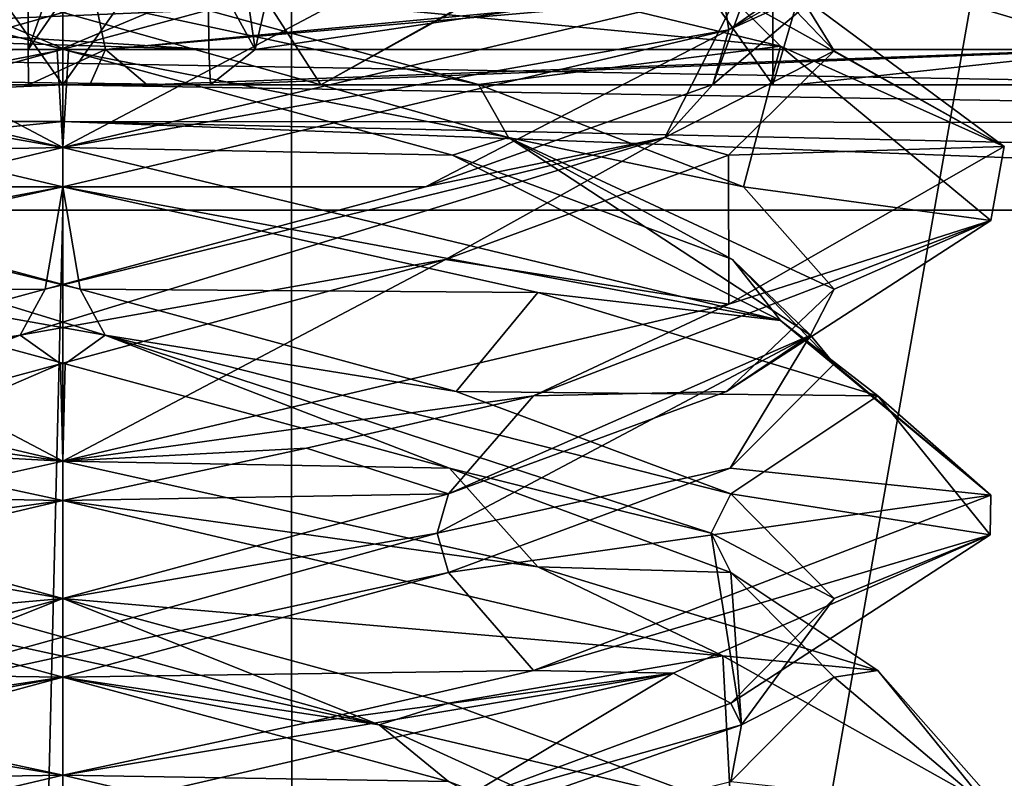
# Model space of a CAD drawing. Header units: millimetres. Extents: x -18.9 to 18.9, y -8.8 to 59.9.
# Tile 342 of 461: x -0.1 to 1.5, y 31.5 to 32.7. Entities that reach past the tile are written whole.
import ezdxf

# ---------------------------------------------------------------- set-up
doc = ezdxf.new("R2010")
doc.units = ezdxf.units.MM
doc.header["$LTSCALE"] = 65.185185
for name, color, linetype in [('1', 7, 'CONTINUOUS'), ('1284', 7, 'CONTINUOUS'), ('1290', 7, 'CONTINUOUS'), ('1291', 7, 'CONTINUOUS'), ('1292', 7, 'CONTINUOUS'), ('1295', 7, 'CONTINUOUS'), ('1297', 7, 'CONTINUOUS'), ('1310', 7, 'CONTINUOUS'), ('1311', 7, 'CONTINUOUS'), ('1468', 7, 'CONTINUOUS'), ('1470', 7, 'CONTINUOUS'), ('1585', 7, 'CONTINUOUS'), ('1603', 7, 'CONTINUOUS'), ('3133', 7, 'CONTINUOUS'), ('3175', 7, 'CONTINUOUS'), ('3176', 7, 'CONTINUOUS'), ('3177', 7, 'CONTINUOUS'), ('3178', 7, 'CONTINUOUS'), ('3179', 7, 'CONTINUOUS'), ('3180', 7, 'CONTINUOUS'), ('3183', 7, 'CONTINUOUS'), ('3196', 7, 'CONTINUOUS'), ('3197', 7, 'CONTINUOUS'), ('3198', 7, 'CONTINUOUS'), ('3199', 7, 'CONTINUOUS'), ('3200', 7, 'CONTINUOUS'), ('3201', 7, 'CONTINUOUS'), ('3202', 7, 'CONTINUOUS'), ('3203', 7, 'CONTINUOUS'), ('3204', 7, 'CONTINUOUS'), ('3205', 7, 'CONTINUOUS'), ('3206', 7, 'CONTINUOUS'), ('3207', 7, 'CONTINUOUS'), ('3208', 7, 'CONTINUOUS'), ('3209', 7, 'CONTINUOUS'), ('3210', 7, 'CONTINUOUS'), ('3288', 7, 'CONTINUOUS'), ('4', 7, 'CONTINUOUS'), ('544', 7, 'CONTINUOUS'), ('554', 7, 'CONTINUOUS'), ('559', 7, 'CONTINUOUS'), ('565', 7, 'CONTINUOUS'), ('576', 7, 'CONTINUOUS'), ('577', 7, 'CONTINUOUS'), ('609', 7, 'CONTINUOUS'), ('831', 7, 'CONTINUOUS')]:
    doc.layers.add(name, color=color, linetype=linetype)

msp = doc.modelspace()

# ---------------------------------------------------------------- linework, layer by layer
at = {"layer": '1', "color": 7, "linetype": 'Continuous'}
for points in [[(0.833, 43.5761, 17.38), (2.7607, 32.6, 17.1796), (4.4009, 43.8814, 16.8343), (0.833, 43.5761, 17.38)], [(-2.778, 43.6898, 17.1768), (-0.5737, 32.6, 17.3906), (0.833, 43.5761, 17.38), (-2.778, 43.6898, 17.1768)], [(-0.5737, 32.6, 17.3906), (2.7607, 32.6, 17.1796), (0.833, 43.5761, 17.38), (-0.5737, 32.6, 17.3906)]]:
    msp.add_3dface(points, dxfattribs=at)
at = {"layer": '1284', "color": 7, "linetype": 'Continuous'}
for points in [[(-1.3962, 32.4, -10.8154), (0, 32.4, -10.45), (-0.8623, -3.5, -10.5837), (-1.3962, 32.4, -10.8154)], [(0, 32.4, -10.45), (0, 29.7897, -10.45), (-0.8623, -3.5, -10.5837), (0, 32.4, -10.45)]]:
    msp.add_3dface(points, dxfattribs=at)
at = {"layer": '1290', "color": 7, "linetype": 'Continuous'}
for points in [[(0.4113, 32.6, -17.3951), (3.6764, 32.6, -17.0072), (-2.8716, 32.6, -17.1614), (0.4113, 32.6, -17.3951)], [(-2.8716, 32.6, -17.1614), (3.6764, 32.6, -17.0072), (-2.8044, 32.6, -17.0476), (-2.8716, 32.6, -17.1614)], [(-2.8044, 32.6, -17.0476), (3.6764, 32.6, -17.0072), (-2.778, 32.6, -16.9179), (-2.8044, 32.6, -17.0476)], [(1.1314, 32.6, -14.4314), (0, 32.6, -14.9), (-2.778, 32.6, -16.9179), (1.1314, 32.6, -14.4314)], [(0, 32.6, -14.9), (-1.1314, 32.6, -14.4314), (-2.778, 32.6, -16.9179), (0, 32.6, -14.9)], [(3.6764, 32.6, -17.0072), (1.1314, 32.6, -14.4314), (-2.778, 32.6, -16.9179), (3.6764, 32.6, -17.0072)], [(-1.1314, 32.6, -12.1686), (0, 32.6, -11.7), (-2.2644, 32.6, -11.9237), (-1.1314, 32.6, -12.1686)], [(-2.2644, 32.6, -11.9237), (0, 32.6, -11.7), (-1.2965, 32.6, -10.9889), (-2.2644, 32.6, -11.9237)], [(-1.2965, 32.6, -10.9889), (0, 32.6, -11.7), (3.6752, 32.6, -10.65), (-1.2965, 32.6, -10.9889)], [(0, 32.6, -10.65), (-1.2965, 32.6, -10.9889), (3.6752, 32.6, -10.65), (0, 32.6, -10.65)], [(0, 32.6, -11.7), (1.1314, 32.6, -12.1686), (4.0985, 32.6, -11.868), (0, 32.6, -11.7)], [(0, 32.6, -11.7), (4.0985, 32.6, -11.868), (3.6752, 32.6, -10.65), (0, 32.6, -11.7)], [(1.6, 32.6, -13.3), (1.1314, 32.6, -14.4314), (3.6764, 32.6, -12.2976), (1.6, 32.6, -13.3)], [(3.6764, 32.6, -12.2976), (1.1314, 32.6, -14.4314), (3.6764, 32.6, -17.0072), (3.6764, 32.6, -12.2976)], [(1.1314, 32.6, -12.1686), (1.6, 32.6, -13.3), (3.6764, 32.6, -12.2976), (1.1314, 32.6, -12.1686)], [(4.0985, 32.6, -11.868), (1.1314, 32.6, -12.1686), (4.0245, 32.6, -11.8933), (4.0985, 32.6, -11.868)], [(4.0245, 32.6, -11.8933), (1.1314, 32.6, -12.1686), (3.9504, 32.6, -11.9181), (4.0245, 32.6, -11.8933)], [(3.9504, 32.6, -11.9181), (1.1314, 32.6, -12.1686), (3.7604, 32.6, -12.0524), (3.9504, 32.6, -11.9181)], [(3.7604, 32.6, -12.0524), (1.1314, 32.6, -12.1686), (3.7521, 32.6, -12.0634), (3.7604, 32.6, -12.0524)], [(3.7521, 32.6, -12.0634), (1.1314, 32.6, -12.1686), (3.6764, 32.6, -12.2976), (3.7521, 32.6, -12.0634)]]:
    msp.add_3dface(points, dxfattribs=at)
at = {"layer": '1291', "color": 7, "linetype": 'Continuous'}
for points in [[(0, 32.6, -14.9), (1.1314, 32.6, -14.4314), (0, 34.2, -14.9), (0, 32.6, -14.9)], [(0, 34.2, -14.9), (1.1314, 32.6, -14.4314), (1.1314, 34.2, -14.4314), (0, 34.2, -14.9)], [(1.1314, 32.6, -12.1686), (0, 32.6, -11.7), (1.1314, 34.2, -12.1686), (1.1314, 32.6, -12.1686)], [(1.1314, 34.2, -12.1686), (0, 32.6, -11.7), (0, 34.2, -11.7), (1.1314, 34.2, -12.1686)], [(1.1314, 32.6, -14.4314), (1.6, 32.6, -13.3), (1.1314, 34.2, -14.4314), (1.1314, 32.6, -14.4314)], [(1.6, 32.6, -13.3), (1.1314, 32.6, -12.1686), (1.6, 34.2, -13.3), (1.6, 32.6, -13.3)], [(1.1314, 34.2, -14.4314), (1.6, 32.6, -13.3), (1.6, 34.2, -13.3), (1.1314, 34.2, -14.4314)], [(1.6, 34.2, -13.3), (1.1314, 32.6, -12.1686), (1.1314, 34.2, -12.1686), (1.6, 34.2, -13.3)]]:
    msp.add_3dface(points, dxfattribs=at)
at = {"layer": '1292', "color": 7, "linetype": 'Continuous'}
for points in [[(-1.1314, 32.6, -14.4314), (0, 32.6, -14.9), (-1.1314, 34.2, -14.4314), (-1.1314, 32.6, -14.4314)], [(0, 32.6, -14.9), (0, 34.2, -14.9), (-1.1314, 34.2, -14.4314), (0, 32.6, -14.9)], [(0, 32.6, -11.7), (-1.1314, 32.6, -12.1686), (0, 34.2, -11.7), (0, 32.6, -11.7)], [(0, 34.2, -11.7), (-1.1314, 32.6, -12.1686), (-1.1314, 34.2, -12.1686), (0, 34.2, -11.7)]]:
    msp.add_3dface(points, dxfattribs=at)
at = {"layer": '1295', "color": 7, "linetype": 'Continuous'}
for points in [[(0.4113, 32.6, -17.3951), (-2.8716, 32.6, -17.1614), (-0.7486, 34.4, -17.3839), (0.4113, 32.6, -17.3951)], [(3.6275, 34.4, -17.0177), (0.4113, 32.6, -17.3951), (-0.7486, 34.4, -17.3839), (3.6275, 34.4, -17.0177)], [(3.6452, 34.3992, -17.0139), (0.4113, 32.6, -17.3951), (3.6275, 34.4, -17.0177), (3.6452, 34.3992, -17.0139)], [(3.6627, 34.3969, -17.0101), (0.4113, 32.6, -17.3951), (3.6452, 34.3992, -17.0139), (3.6627, 34.3969, -17.0101)], [(3.6764, 32.6, -17.0072), (0.4113, 32.6, -17.3951), (3.6627, 34.3969, -17.0101), (3.6764, 32.6, -17.0072)]]:
    msp.add_3dface(points, dxfattribs=at)
at = {"layer": '1297', "color": 7, "linetype": 'Continuous'}
for points in [[(0, 29.7897, -10.45), (0, 32.4, -10.45), (3.6904, 32.4, -10.45), (0, 29.7897, -10.45)], [(0, 29.7897, -10.45), (3.6904, 32.4, -10.45), (1.6742, 29.7802, -10.45), (0, 29.7897, -10.45)]]:
    msp.add_3dface(points, dxfattribs=at)
at = {"layer": '1310', "color": 7, "linetype": 'Continuous'}
for points in [[(-1.2965, 32.6, -10.9889), (0, 32.6, -10.65), (-1.3675, 32.5414, -10.8665), (-1.2965, 32.6, -10.9889)], [(0, 32.6, -10.65), (0, 32.5414, -10.5086), (-1.3675, 32.5414, -10.8665), (0, 32.6, -10.65)], [(0, 32.4, -10.45), (-1.3962, 32.4, -10.8154), (0, 32.5414, -10.5086), (0, 32.4, -10.45)], [(0, 32.5414, -10.5086), (-1.3962, 32.4, -10.8154), (-1.3675, 32.5414, -10.8665), (0, 32.5414, -10.5086)]]:
    msp.add_3dface(points, dxfattribs=at)
at = {"layer": '1311', "color": 7, "linetype": 'Continuous'}
for points in [[(0, 32.6, -10.65), (3.6752, 32.6, -10.65), (3.685, 32.5384, -10.5056), (0, 32.6, -10.65)], [(0, 32.5414, -10.5086), (0, 32.6, -10.65), (3.685, 32.5384, -10.5056), (0, 32.5414, -10.5086)], [(3.6904, 32.4, -10.45), (0, 32.4, -10.45), (0, 32.5414, -10.5086), (3.6904, 32.4, -10.45)], [(3.6904, 32.4, -10.45), (0, 32.5414, -10.5086), (3.689, 32.4602, -10.4593), (3.6904, 32.4, -10.45)], [(3.689, 32.4602, -10.4593), (0, 32.5414, -10.5086), (3.685, 32.5384, -10.5056), (3.689, 32.4602, -10.4593)]]:
    msp.add_3dface(points, dxfattribs=at)
at = {"layer": '1468', "color": 7, "linetype": 'Continuous'}
for points in [[(0.3674, 26.5965, 12.831), (-1.7624, 34.4, 12.5771), (-1.8536, 26.5965, 12.7017), (0.3674, 26.5965, 12.831)], [(-1.7624, 34.4, 12.5771), (0.3674, 26.5965, 12.831), (-0.7037, 34.4, 12.6805), (-1.7624, 34.4, 12.5771)], [(0.3674, 26.5965, 12.831), (0.3635, 34.4, 12.6948), (-0.7037, 34.4, 12.6805), (0.3674, 26.5965, 12.831)]]:
    msp.add_3dface(points, dxfattribs=at)
at = {"layer": '1470', "color": 7, "linetype": 'Continuous'}
for points in [[(0.3635, 34.4, 12.6948), (0.3674, 26.5965, 12.831), (1.7404, 34.4, 12.6554), (0.3635, 34.4, 12.6948)], [(1.7404, 34.4, 12.6554), (0.3674, 26.5965, 12.831), (2.1679, 34.2568, 12.6456), (1.7404, 34.4, 12.6554)], [(0.3674, 26.5965, 12.831), (2.6492, 34.2035, 12.6328), (2.1679, 34.2568, 12.6456), (0.3674, 26.5965, 12.831)], [(3.0156, 26.5965, 12.7551), (3.0118, 34.2035, 12.6224), (0.3674, 26.5965, 12.831), (3.0156, 26.5965, 12.7551)], [(3.0118, 34.2035, 12.6224), (2.6492, 34.2035, 12.6328), (0.3674, 26.5965, 12.831), (3.0118, 34.2035, 12.6224)]]:
    msp.add_3dface(points, dxfattribs=at)
at = {"layer": '1585', "color": 7, "linetype": 'Continuous'}
for points in [[(2.05, 34.2851, 11.6876), (2.05, 24.4, 11.5151), (-2.05, 34.2851, 11.6876), (2.05, 34.2851, 11.6876)], [(2.05, 24.4, 11.5151), (-2.05, 24.4, 11.5151), (-2.05, 34.2851, 11.6876), (2.05, 24.4, 11.5151)]]:
    msp.add_3dface(points, dxfattribs=at)
at = {"layer": '1603', "color": 7, "linetype": 'Continuous'}
for points in [[(8.7, 26.207, -7.5683), (8.7, 34.207, -7.8476), (-8.7, 34.207, -7.8476), (8.7, 26.207, -7.5683)], [(8.7, 26.207, -7.5683), (-8.7, 34.207, -7.8476), (8.3357, 26.3664, -7.5738), (8.7, 26.207, -7.5683)], [(-8.7, 34.207, -7.8476), (-7.4112, 26.593, -7.5817), (7.4112, 26.593, -7.5817), (-8.7, 34.207, -7.8476)], [(8.3357, 26.3664, -7.5738), (-8.7, 34.207, -7.8476), (8.071, 26.4665, -7.5773), (8.3357, 26.3664, -7.5738)], [(8.071, 26.4665, -7.5773), (-8.7, 34.207, -7.8476), (8.007, 26.4875, -7.5781), (8.071, 26.4665, -7.5773)], [(8.007, 26.4875, -7.5781), (-8.7, 34.207, -7.8476), (7.4112, 26.593, -7.5817), (8.007, 26.4875, -7.5781)]]:
    msp.add_3dface(points, dxfattribs=at)
at = {"layer": '3133', "color": 7, "linetype": 'Continuous'}
for points in [[(-1.1511, 32.659, -12.3383), (0, 32.9375, -11.8), (-1.0583, 32.7507, -12.237), (-1.1511, 32.659, -12.3383)], [(0, 32.5, -14.8), (-1.0595, 32.6872, -14.3618), (-1.0743, 32.7541, -14.3469), (0, 32.5, -14.8)], [(0, 32.4375, -14.8), (-1.0595, 32.6872, -14.3618), (0, 32.5, -14.8), (0, 32.4375, -14.8)], [(0, 32.4375, -11.8), (0, 32.5, -11.8), (-1.1511, 32.2215, -12.3383), (0, 32.4375, -11.8)], [(-0.746, 32.2718, -11.9987), (0, 32.4375, -11.8), (-1.1511, 32.2215, -12.3383), (-0.746, 32.2718, -11.9987)], [(0, 32, -14.8), (-0.75, 32.1042, -14.599), (-1.0595, 32.2497, -14.3618), (0, 32, -14.8)], [(-0.3883, 32.0208, -14.7489), (-0.75, 32.1042, -14.599), (0, 32, -14.8), (-0.3883, 32.0208, -14.7489)], [(0, 31.9375, -14.8), (-0.3883, 32.0208, -14.7489), (0, 32, -14.8), (0, 31.9375, -14.8)], [(0, 31.9375, -11.8), (0, 32, -11.8), (-0.746, 31.8343, -11.9987), (0, 31.9375, -11.8)], [(-1.0611, 31.6874, -12.2398), (0, 31.9375, -11.8), (-0.746, 31.8343, -11.9987), (-1.0611, 31.6874, -12.2398)], [(0, 31.4375, -14.8), (-0.974, 31.6625, -14.4408), (0, 31.5, -14.8), (0, 31.4375, -14.8)], [(0, 31.5, -14.8), (-0.974, 31.6625, -14.4408), (-0.3883, 31.5833, -14.7489), (0, 31.5, -14.8)], [(0, 31.4375, -11.8), (0, 31.5, -11.8), (-1.0611, 31.2499, -12.2398), (0, 31.4375, -11.8)]]:
    msp.add_3dface(points, dxfattribs=at)
at = {"layer": '3175', "color": 7, "linetype": 'Continuous'}
for points in [[(1.0647, 31.8229, -13.9147), (1.2294, 31.6562, -13.3), (1.299, 31.6667, -14.05), (1.0647, 31.8229, -13.9147)], [(1.299, 31.6667, -14.05), (1.2294, 31.6562, -13.3), (1.478, 31.4454, -13.0441), (1.299, 31.6667, -14.05)], [(1.2294, 31.6562, -13.3), (1.0647, 31.4896, -12.6853), (1.478, 31.4454, -13.0441), (1.2294, 31.6562, -13.3)]]:
    msp.add_3dface(points, dxfattribs=at)
at = {"layer": '3176', "color": 7, "linetype": 'Continuous'}
for points in [[(1.2294, 31.7812, -13.3), (1.0334, 31.8854, -13.8966), (1.0647, 31.9479, -13.9147), (1.2294, 31.7812, -13.3)], [(1.0815, 31.5799, -12.7957), (1.0647, 31.8229, -13.9147), (1.0334, 31.8854, -13.8966), (1.0815, 31.5799, -12.7957)], [(1.0815, 31.5799, -12.7957), (1.0334, 31.8854, -13.8966), (1.2294, 31.7812, -13.3), (1.0815, 31.5799, -12.7957)], [(1.2294, 31.6562, -13.3), (1.0647, 31.8229, -13.9147), (1.0815, 31.5799, -12.7957), (1.2294, 31.6562, -13.3)], [(1.0647, 31.6146, -12.6853), (1.0815, 31.5799, -12.7957), (1.2294, 31.7812, -13.3), (1.0647, 31.6146, -12.6853)], [(1.0647, 31.4896, -12.6853), (1.2294, 31.6562, -13.3), (1.0815, 31.5799, -12.7957), (1.0647, 31.4896, -12.6853)], [(0.6147, 31.4479, -12.2353), (1.0815, 31.5799, -12.7957), (1.0647, 31.6146, -12.6853), (0.6147, 31.4479, -12.2353)], [(0.2072, 31.2743, -12.1248), (1.0647, 31.4896, -12.6853), (1.0815, 31.5799, -12.7957), (0.2072, 31.2743, -12.1248)], [(0.2072, 31.2743, -12.1248), (1.0815, 31.5799, -12.7957), (0.6147, 31.4479, -12.2353), (0.2072, 31.2743, -12.1248)]]:
    msp.add_3dface(points, dxfattribs=at)
at = {"layer": '3177', "color": 7, "linetype": 'Continuous'}
for points in [[(1.478, 31.8829, -13.0441), (1.0647, 31.9479, -13.9147), (1.299, 32.1042, -14.05), (1.478, 31.8829, -13.0441)], [(1.2294, 31.7812, -13.3), (1.0647, 31.9479, -13.9147), (1.478, 31.8829, -13.0441), (1.2294, 31.7812, -13.3)], [(0.9728, 31.6621, -12.1582), (1.0647, 31.6146, -12.6853), (1.478, 31.8829, -13.0441), (0.9728, 31.6621, -12.1582)], [(1.0647, 31.6146, -12.6853), (1.2294, 31.7812, -13.3), (1.478, 31.8829, -13.0441), (1.0647, 31.6146, -12.6853)], [(0, 31.4375, -11.8), (0.6147, 31.4479, -12.2353), (0.9728, 31.6621, -12.1582), (0, 31.4375, -11.8)], [(0.6147, 31.4479, -12.2353), (1.0647, 31.6146, -12.6853), (0.9728, 31.6621, -12.1582), (0.6147, 31.4479, -12.2353)]]:
    msp.add_3dface(points, dxfattribs=at)
at = {"layer": '3178', "color": 7, "linetype": 'Continuous'}
for points in [[(0.6147, 31.8229, -12.2353), (0, 31.6562, -12.0706), (0.75, 31.6667, -12.001), (0.6147, 31.8229, -12.2353)], [(0.75, 31.6667, -12.001), (0, 31.6562, -12.0706), (0.3883, 31.5833, -11.8511), (0.75, 31.6667, -12.001)], [(-0.6147, 31.4896, -12.2353), (0, 31.5, -11.8), (0, 31.6562, -12.0706), (-0.6147, 31.4896, -12.2353)], [(0, 31.6562, -12.0706), (0, 31.5, -11.8), (0.3883, 31.5833, -11.8511), (0, 31.6562, -12.0706)], [(-1.0611, 31.2499, -12.2398), (0, 31.5, -11.8), (-0.6147, 31.4896, -12.2353), (-1.0611, 31.2499, -12.2398)]]:
    msp.add_3dface(points, dxfattribs=at)
at = {"layer": '3179', "color": 7, "linetype": 'Continuous'}
for points in [[(0, 31.7812, -12.0706), (0.5966, 31.8854, -12.2666), (0.6147, 31.9479, -12.2353), (0, 31.7812, -12.0706)], [(-0.5043, 31.5799, -12.2185), (0.6147, 31.8229, -12.2353), (0.5966, 31.8854, -12.2666), (-0.5043, 31.5799, -12.2185)], [(-0.5043, 31.5799, -12.2185), (0.5966, 31.8854, -12.2666), (0, 31.7812, -12.0706), (-0.5043, 31.5799, -12.2185)], [(0, 31.6562, -12.0706), (0.6147, 31.8229, -12.2353), (-0.5043, 31.5799, -12.2185), (0, 31.6562, -12.0706)], [(-0.6147, 31.6146, -12.2353), (-0.5043, 31.5799, -12.2185), (0, 31.7812, -12.0706), (-0.6147, 31.6146, -12.2353)], [(-0.6147, 31.4896, -12.2353), (0, 31.6562, -12.0706), (-0.5043, 31.5799, -12.2185), (-0.6147, 31.4896, -12.2353)]]:
    msp.add_3dface(points, dxfattribs=at)
at = {"layer": '3180', "color": 7, "linetype": 'Continuous'}
for points in [[(0.3883, 32.0208, -11.8511), (0.6147, 31.9479, -12.2353), (0.75, 32.1042, -12.001), (0.3883, 32.0208, -11.8511)], [(0, 31.9375, -11.8), (0.6147, 31.9479, -12.2353), (0.3883, 32.0208, -11.8511), (0, 31.9375, -11.8)], [(0, 31.9375, -11.8), (0, 31.7812, -12.0706), (0.6147, 31.9479, -12.2353), (0, 31.9375, -11.8)], [(0, 31.9375, -11.8), (-1.0611, 31.6874, -12.2398), (0, 31.7812, -12.0706), (0, 31.9375, -11.8)], [(-1.0611, 31.6874, -12.2398), (-0.6147, 31.6146, -12.2353), (0, 31.7812, -12.0706), (-1.0611, 31.6874, -12.2398)]]:
    msp.add_3dface(points, dxfattribs=at)
at = {"layer": '3183', "color": 7, "linetype": 'Continuous'}
msp.add_3dface([(-0.974, 31.6625, -14.4408), (0, 31.4375, -14.8), (-0.6147, 31.4479, -14.3647), (-0.974, 31.6625, -14.4408)], dxfattribs=at)
at = {"layer": '3196', "color": 7, "linetype": 'Continuous'}
for points in [[(0, 31.6562, -14.5294), (-0.75, 31.6667, -14.599), (-0.6147, 31.8229, -14.3647), (0, 31.6562, -14.5294)], [(-0.3883, 31.5833, -14.7489), (-0.75, 31.6667, -14.599), (0, 31.6562, -14.5294), (-0.3883, 31.5833, -14.7489)], [(0, 31.5, -14.8), (-0.3883, 31.5833, -14.7489), (0, 31.6562, -14.5294), (0, 31.5, -14.8)], [(0.6147, 31.4896, -14.3647), (0, 31.5, -14.8), (0, 31.6562, -14.5294), (0.6147, 31.4896, -14.3647)], [(0, 31.5, -14.8), (0.6147, 31.4896, -14.3647), (1.0518, 31.2527, -14.3695), (0, 31.5, -14.8)]]:
    msp.add_3dface(points, dxfattribs=at)
at = {"layer": '3197', "color": 7, "linetype": 'Continuous'}
for points in [[(0, 31.7812, -14.5294), (-0.5966, 31.8854, -14.3334), (-0.6147, 31.9479, -14.3647), (0, 31.7812, -14.5294)], [(0.5043, 31.5799, -14.3815), (-0.6147, 31.8229, -14.3647), (-0.5966, 31.8854, -14.3334), (0.5043, 31.5799, -14.3815)], [(0.5043, 31.5799, -14.3815), (-0.5966, 31.8854, -14.3334), (0, 31.7812, -14.5294), (0.5043, 31.5799, -14.3815)], [(0, 31.6562, -14.5294), (-0.6147, 31.8229, -14.3647), (0.5043, 31.5799, -14.3815), (0, 31.6562, -14.5294)], [(0.6147, 31.6146, -14.3647), (0.5043, 31.5799, -14.3815), (0, 31.7812, -14.5294), (0.6147, 31.6146, -14.3647)], [(0.6147, 31.4896, -14.3647), (0, 31.6562, -14.5294), (0.5043, 31.5799, -14.3815), (0.6147, 31.4896, -14.3647)], [(1.0647, 31.4479, -13.9147), (0.5043, 31.5799, -14.3815), (0.6147, 31.6146, -14.3647), (1.0647, 31.4479, -13.9147)], [(1.1752, 31.2743, -13.5072), (0.6147, 31.4896, -14.3647), (0.5043, 31.5799, -14.3815), (1.1752, 31.2743, -13.5072)], [(1.1752, 31.2743, -13.5072), (0.5043, 31.5799, -14.3815), (1.0647, 31.4479, -13.9147), (1.1752, 31.2743, -13.5072)]]:
    msp.add_3dface(points, dxfattribs=at)
at = {"layer": '3198', "color": 7, "linetype": 'Continuous'}
for points in [[(-0.3883, 32.0208, -14.7489), (0, 31.9375, -14.8), (-0.6147, 31.9479, -14.3647), (-0.3883, 32.0208, -14.7489)], [(0, 31.9375, -14.8), (0, 31.7812, -14.5294), (-0.6147, 31.9479, -14.3647), (0, 31.9375, -14.8)], [(0, 31.7812, -14.5294), (0, 31.9375, -14.8), (1.0518, 31.6902, -14.3695), (0, 31.7812, -14.5294)], [(0.6147, 31.6146, -14.3647), (0, 31.7812, -14.5294), (1.0518, 31.6902, -14.3695), (0.6147, 31.6146, -14.3647)], [(1.0647, 31.4479, -13.9147), (0.6147, 31.6146, -14.3647), (1.0518, 31.6902, -14.3695), (1.0647, 31.4479, -13.9147)], [(1.5, 31.4385, -13.3047), (1.0647, 31.4479, -13.9147), (1.0518, 31.6902, -14.3695), (1.5, 31.4385, -13.3047)]]:
    msp.add_3dface(points, dxfattribs=at)
at = {"layer": '3199', "color": 7, "linetype": 'Continuous'}
for points in [[(0, 32, -14.8), (-1.0595, 32.2497, -14.3618), (-0.6099, 32.3215, -14.3674), (0, 32, -14.8)], [(0.0037, 32.1553, -14.5294), (0, 32, -14.8), (-0.6099, 32.3215, -14.3674), (0.0037, 32.1553, -14.5294)], [(0.6163, 31.9891, -14.3637), (0, 32, -14.8), (0.0037, 32.1553, -14.5294), (0.6163, 31.9891, -14.3637)], [(0.7569, 31.8316, -14.595), (0, 32, -14.8), (0.6163, 31.9891, -14.3637), (0.7569, 31.8316, -14.595)], [(1.0647, 31.8229, -13.9147), (0.7569, 31.8316, -14.595), (0.6163, 31.9891, -14.3637), (1.0647, 31.8229, -13.9147)], [(1.0647, 31.8229, -13.9147), (1.299, 31.6667, -14.05), (0.7569, 31.8316, -14.595), (1.0647, 31.8229, -13.9147)]]:
    msp.add_3dface(points, dxfattribs=at)
at = {"layer": '3200', "color": 7, "linetype": 'Continuous'}
for points in [[(-0.6099, 32.3215, -14.3674), (-0.9591, 32.5159, -14.0099), (0.0677, 32.2007, -14.4914), (-0.6099, 32.3215, -14.3674)], [(0.0677, 32.2007, -14.4914), (-0.9591, 32.5159, -14.0099), (0.0278, 32.2741, -14.5291), (0.0677, 32.2007, -14.4914)], [(0.0278, 32.2741, -14.5291), (-0.9591, 32.5159, -14.0099), (-0.5782, 32.4371, -14.3849), (0.0278, 32.2741, -14.5291)], [(0.0037, 32.1553, -14.5294), (-0.6099, 32.3215, -14.3674), (0.0677, 32.2007, -14.4914), (0.0037, 32.1553, -14.5294)], [(0.6267, 32.111, -14.3576), (0.0677, 32.2007, -14.4914), (0.0278, 32.2741, -14.5291), (0.6267, 32.111, -14.3576)], [(0.6163, 31.9891, -14.3637), (0.0037, 32.1553, -14.5294), (0.0677, 32.2007, -14.4914), (0.6163, 31.9891, -14.3637)], [(1.0647, 31.9479, -13.9147), (1.0334, 31.8854, -13.8966), (0.0677, 32.2007, -14.4914), (1.0647, 31.9479, -13.9147)], [(1.0334, 31.8854, -13.8966), (0.6163, 31.9891, -14.3637), (0.0677, 32.2007, -14.4914), (1.0334, 31.8854, -13.8966)], [(1.0647, 31.9479, -13.9147), (0.0677, 32.2007, -14.4914), (0.6267, 32.111, -14.3576), (1.0647, 31.9479, -13.9147)], [(1.0334, 31.8854, -13.8966), (1.0647, 31.8229, -13.9147), (0.6163, 31.9891, -14.3637), (1.0334, 31.8854, -13.8966)]]:
    msp.add_3dface(points, dxfattribs=at)
at = {"layer": '3201', "color": 7, "linetype": 'Continuous'}
for points in [[(-1.0595, 32.6872, -14.3618), (0, 32.4375, -14.8), (-0.5782, 32.4371, -14.3849), (-1.0595, 32.6872, -14.3618)], [(0, 32.4375, -14.8), (0.0278, 32.2741, -14.5291), (-0.5782, 32.4371, -14.3849), (0, 32.4375, -14.8)], [(0.0278, 32.2741, -14.5291), (0, 32.4375, -14.8), (0.7569, 32.2691, -14.595), (0.0278, 32.2741, -14.5291)], [(0.6267, 32.111, -14.3576), (0.0278, 32.2741, -14.5291), (0.7569, 32.2691, -14.595), (0.6267, 32.111, -14.3576)], [(1.299, 32.1042, -14.05), (0.6267, 32.111, -14.3576), (0.7569, 32.2691, -14.595), (1.299, 32.1042, -14.05)], [(1.299, 32.1042, -14.05), (1.0647, 31.9479, -13.9147), (0.6267, 32.111, -14.3576), (1.299, 32.1042, -14.05)]]:
    msp.add_3dface(points, dxfattribs=at)
at = {"layer": '3202', "color": 7, "linetype": 'Continuous'}
for points in [[(0, 32.5, -14.8), (-1.0743, 32.7541, -14.3469), (-0.6052, 32.8201, -14.3701), (0, 32.5, -14.8)], [(0.0091, 32.6539, -14.5293), (0, 32.5, -14.8), (-0.6052, 32.8201, -14.3701), (0.0091, 32.6539, -14.5293)], [(0.621, 32.4877, -14.361), (0, 32.5, -14.8), (0.0091, 32.6539, -14.5293), (0.621, 32.4877, -14.361)], [(1.1435, 32.2241, -14.2708), (0, 32.5, -14.8), (0.621, 32.4877, -14.361), (1.1435, 32.2241, -14.2708)], [(1.0674, 32.3215, -13.9099), (1.1435, 32.2241, -14.2708), (0.621, 32.4877, -14.361), (1.0674, 32.3215, -13.9099)], [(1.2294, 32.1553, -13.2963), (1.1435, 32.2241, -14.2708), (1.0674, 32.3215, -13.9099), (1.2294, 32.1553, -13.2963)], [(1.4786, 31.9462, -13.0476), (1.1435, 32.2241, -14.2708), (1.2294, 32.1553, -13.2963), (1.4786, 31.9462, -13.0476)], [(1.0637, 31.9891, -12.6837), (1.4786, 31.9462, -13.0476), (1.2294, 32.1553, -13.2963), (1.0637, 31.9891, -12.6837)], [(0.6147, 31.8229, -12.2353), (1.4786, 31.9462, -13.0476), (1.0637, 31.9891, -12.6837), (0.6147, 31.8229, -12.2353)], [(0.6147, 31.8229, -12.2353), (0.75, 31.6667, -12.001), (1.4786, 31.9462, -13.0476), (0.6147, 31.8229, -12.2353)]]:
    msp.add_3dface(points, dxfattribs=at)
at = {"layer": '3203', "color": 7, "linetype": 'Continuous'}
for points in [[(0.0091, 32.6539, -14.5293), (-0.6052, 32.8201, -14.3701), (-0.4127, 32.8312, -14.4196), (0.0091, 32.6539, -14.5293)], [(0.0091, 32.6539, -14.5293), (-0.4127, 32.8312, -14.4196), (0.71, 32.5159, -14.2591), (0.0091, 32.6539, -14.5293)], [(0.71, 32.5159, -14.2591), (-0.4127, 32.8312, -14.4196), (0.6622, 32.6002, -14.3358), (0.71, 32.5159, -14.2591)], [(0.6622, 32.6002, -14.3358), (-0.4127, 32.8312, -14.4196), (0.0695, 32.7633, -14.5274), (0.6622, 32.6002, -14.3358)], [(0.621, 32.4877, -14.361), (0.0091, 32.6539, -14.5293), (0.71, 32.5159, -14.2591), (0.621, 32.4877, -14.361)], [(1.0849, 32.4371, -13.8782), (0.71, 32.5159, -14.2591), (0.6622, 32.6002, -14.3358), (1.0849, 32.4371, -13.8782)], [(1.0674, 32.3215, -13.9099), (0.621, 32.4877, -14.361), (0.71, 32.5159, -14.2591), (1.0674, 32.3215, -13.9099)], [(1.0674, 32.3215, -13.9099), (0.71, 32.5159, -14.2591), (1.1914, 32.2007, -13.2323), (1.0674, 32.3215, -13.9099)], [(1.1914, 32.2007, -13.2323), (0.71, 32.5159, -14.2591), (1.2291, 32.2741, -13.2722), (1.1914, 32.2007, -13.2323)], [(1.2291, 32.2741, -13.2722), (0.71, 32.5159, -14.2591), (1.0849, 32.4371, -13.8782), (1.2291, 32.2741, -13.2722)], [(1.2294, 32.1553, -13.2963), (1.0674, 32.3215, -13.9099), (1.1914, 32.2007, -13.2323), (1.2294, 32.1553, -13.2963)], [(1.0576, 32.111, -12.6733), (1.1914, 32.2007, -13.2323), (1.2291, 32.2741, -13.2722), (1.0576, 32.111, -12.6733)], [(0.6147, 31.9479, -12.2353), (0.5966, 31.8854, -12.2666), (1.1914, 32.2007, -13.2323), (0.6147, 31.9479, -12.2353)], [(0.5966, 31.8854, -12.2666), (1.0637, 31.9891, -12.6837), (1.1914, 32.2007, -13.2323), (0.5966, 31.8854, -12.2666)], [(0.6147, 31.9479, -12.2353), (1.1914, 32.2007, -13.2323), (1.0576, 32.111, -12.6733), (0.6147, 31.9479, -12.2353)], [(1.0637, 31.9891, -12.6837), (1.2294, 32.1553, -13.2963), (1.1914, 32.2007, -13.2323), (1.0637, 31.9891, -12.6837)], [(0.5966, 31.8854, -12.2666), (0.6147, 31.8229, -12.2353), (1.0637, 31.9891, -12.6837), (0.5966, 31.8854, -12.2666)]]:
    msp.add_3dface(points, dxfattribs=at)
at = {"layer": '3204', "color": 7, "linetype": 'Continuous'}
for points in [[(0.0695, 32.7633, -14.5274), (0, 32.9375, -14.8), (1.1435, 32.6616, -14.2708), (0.0695, 32.7633, -14.5274)], [(0.6622, 32.6002, -14.3358), (0.0695, 32.7633, -14.5274), (1.1435, 32.6616, -14.2708), (0.6622, 32.6002, -14.3358)], [(1.0849, 32.4371, -13.8782), (0.6622, 32.6002, -14.3358), (1.1435, 32.6616, -14.2708), (1.0849, 32.4371, -13.8782)], [(1.4786, 32.3837, -13.0476), (1.0849, 32.4371, -13.8782), (1.1435, 32.6616, -14.2708), (1.4786, 32.3837, -13.0476)], [(1.2291, 32.2741, -13.2722), (1.0849, 32.4371, -13.8782), (1.4786, 32.3837, -13.0476), (1.2291, 32.2741, -13.2722)], [(0.75, 32.1042, -12.001), (1.0576, 32.111, -12.6733), (1.4786, 32.3837, -13.0476), (0.75, 32.1042, -12.001)], [(1.0576, 32.111, -12.6733), (1.2291, 32.2741, -13.2722), (1.4786, 32.3837, -13.0476), (1.0576, 32.111, -12.6733)], [(0.75, 32.1042, -12.001), (0.6147, 31.9479, -12.2353), (1.0576, 32.111, -12.6733), (0.75, 32.1042, -12.001)]]:
    msp.add_3dface(points, dxfattribs=at)
at = {"layer": '3205', "color": 7, "linetype": 'Continuous'}
for points in [[(1.5, 32.5014, -13.3065), (1.0513, 32.7528, -14.37), (1.0701, 32.8201, -13.9052), (1.5, 32.5014, -13.3065)], [(1.2293, 32.6539, -13.2909), (1.5, 32.5014, -13.3065), (1.0701, 32.8201, -13.9052), (1.2293, 32.6539, -13.2909)], [(1.061, 32.4877, -12.679), (1.5, 32.5014, -13.3065), (1.2293, 32.6539, -13.2909), (1.061, 32.4877, -12.679)], [(1.0611, 32.2501, -12.2398), (1.5, 32.5014, -13.3065), (1.061, 32.4877, -12.679), (1.0611, 32.2501, -12.2398)], [(0.6099, 32.3215, -12.2326), (1.0611, 32.2501, -12.2398), (1.061, 32.4877, -12.679), (0.6099, 32.3215, -12.2326)], [(-0.0037, 32.1553, -12.0706), (0, 32, -11.8), (0.6099, 32.3215, -12.2326), (-0.0037, 32.1553, -12.0706)], [(0, 32, -11.8), (1.0611, 32.2501, -12.2398), (0.6099, 32.3215, -12.2326), (0, 32, -11.8)], [(-0.746, 31.8343, -11.9987), (0, 32, -11.8), (-0.0037, 32.1553, -12.0706), (-0.746, 31.8343, -11.9987)], [(-0.6163, 31.9891, -12.2363), (-0.746, 31.8343, -11.9987), (-0.0037, 32.1553, -12.0706), (-0.6163, 31.9891, -12.2363)]]:
    msp.add_3dface(points, dxfattribs=at)
at = {"layer": '3206', "color": 7, "linetype": 'Continuous'}
for points in [[(1.2293, 32.6539, -13.2909), (1.1196, 32.8312, -13.7128), (0.9591, 32.5159, -12.5901), (1.2293, 32.6539, -13.2909)], [(0.9591, 32.5159, -12.5901), (1.1196, 32.8312, -13.7128), (1.0358, 32.6002, -12.6378), (0.9591, 32.5159, -12.5901)], [(1.0358, 32.6002, -12.6378), (1.1196, 32.8312, -13.7128), (1.2274, 32.7633, -13.2305), (1.0358, 32.6002, -12.6378)], [(1.2293, 32.6539, -13.2909), (1.0701, 32.8201, -13.9052), (1.1196, 32.8312, -13.7128), (1.2293, 32.6539, -13.2909)], [(1.061, 32.4877, -12.679), (1.2293, 32.6539, -13.2909), (0.9591, 32.5159, -12.5901), (1.061, 32.4877, -12.679)], [(0.5782, 32.4371, -12.2151), (0.9591, 32.5159, -12.5901), (1.0358, 32.6002, -12.6378), (0.5782, 32.4371, -12.2151)], [(0.6099, 32.3215, -12.2326), (0.9591, 32.5159, -12.5901), (-0.0677, 32.2007, -12.1086), (0.6099, 32.3215, -12.2326)], [(-0.0677, 32.2007, -12.1086), (0.9591, 32.5159, -12.5901), (-0.0278, 32.2741, -12.0709), (-0.0677, 32.2007, -12.1086)], [(-0.0278, 32.2741, -12.0709), (0.9591, 32.5159, -12.5901), (0.5782, 32.4371, -12.2151), (-0.0278, 32.2741, -12.0709)], [(0.6099, 32.3215, -12.2326), (1.061, 32.4877, -12.679), (0.9591, 32.5159, -12.5901), (0.6099, 32.3215, -12.2326)], [(-0.0037, 32.1553, -12.0706), (0.6099, 32.3215, -12.2326), (-0.0677, 32.2007, -12.1086), (-0.0037, 32.1553, -12.0706)], [(-0.6267, 32.111, -12.2424), (-0.0677, 32.2007, -12.1086), (-0.0278, 32.2741, -12.0709), (-0.6267, 32.111, -12.2424)], [(-1.0647, 31.9479, -12.6853), (-1.0334, 31.8854, -12.7034), (-0.0677, 32.2007, -12.1086), (-1.0647, 31.9479, -12.6853)], [(-1.0647, 31.9479, -12.6853), (-0.0677, 32.2007, -12.1086), (-0.6267, 32.111, -12.2424), (-1.0647, 31.9479, -12.6853)], [(-1.0334, 31.8854, -12.7034), (-0.6163, 31.9891, -12.2363), (-0.0677, 32.2007, -12.1086), (-1.0334, 31.8854, -12.7034)], [(-0.6163, 31.9891, -12.2363), (-0.0037, 32.1553, -12.0706), (-0.0677, 32.2007, -12.1086), (-0.6163, 31.9891, -12.2363)]]:
    msp.add_3dface(points, dxfattribs=at)
at = {"layer": '3207', "color": 7, "linetype": 'Continuous'}
for points in [[(1.0611, 32.6876, -12.2398), (1.2274, 32.7633, -13.2305), (1.5, 32.9389, -13.3065), (1.0611, 32.6876, -12.2398)], [(1.0358, 32.6002, -12.6378), (1.2274, 32.7633, -13.2305), (1.0611, 32.6876, -12.2398), (1.0358, 32.6002, -12.6378)], [(0, 32.4375, -11.8), (0.5782, 32.4371, -12.2151), (1.0611, 32.6876, -12.2398), (0, 32.4375, -11.8)], [(0.5782, 32.4371, -12.2151), (1.0358, 32.6002, -12.6378), (1.0611, 32.6876, -12.2398), (0.5782, 32.4371, -12.2151)], [(0, 32.4375, -11.8), (-0.746, 32.2718, -11.9987), (-0.0278, 32.2741, -12.0709), (0, 32.4375, -11.8)], [(0, 32.4375, -11.8), (-0.0278, 32.2741, -12.0709), (0.5782, 32.4371, -12.2151), (0, 32.4375, -11.8)], [(-0.746, 32.2718, -11.9987), (-0.6267, 32.111, -12.2424), (-0.0278, 32.2741, -12.0709), (-0.746, 32.2718, -11.9987)]]:
    msp.add_3dface(points, dxfattribs=at)
at = {"layer": '3208', "color": 7, "linetype": 'Continuous'}
for points in [[(-0.0091, 32.6539, -12.0707), (0, 32.5, -11.8), (0.6052, 32.8201, -12.2299), (-0.0091, 32.6539, -12.0707)], [(0, 32.5, -11.8), (1.052, 32.7474, -12.2307), (0.6052, 32.8201, -12.2299), (0, 32.5, -11.8)], [(-0.621, 32.4877, -12.239), (0, 32.5, -11.8), (-0.0091, 32.6539, -12.0707), (-0.621, 32.4877, -12.239)], [(-1.1511, 32.2215, -12.3383), (0, 32.5, -11.8), (-0.621, 32.4877, -12.239), (-1.1511, 32.2215, -12.3383)]]:
    msp.add_3dface(points, dxfattribs=at)
at = {"layer": '3209', "color": 7, "linetype": 'Continuous'}
for points in [[(-0.0091, 32.6539, -12.0707), (0.4127, 32.8312, -12.1804), (-0.71, 32.5159, -12.3409), (-0.0091, 32.6539, -12.0707)], [(-0.71, 32.5159, -12.3409), (0.4127, 32.8312, -12.1804), (-0.6622, 32.6002, -12.2642), (-0.71, 32.5159, -12.3409)], [(-0.6622, 32.6002, -12.2642), (0.4127, 32.8312, -12.1804), (-0.0695, 32.7633, -12.0726), (-0.6622, 32.6002, -12.2642)], [(-0.0091, 32.6539, -12.0707), (0.6052, 32.8201, -12.2299), (0.4127, 32.8312, -12.1804), (-0.0091, 32.6539, -12.0707)], [(-0.621, 32.4877, -12.239), (-0.0091, 32.6539, -12.0707), (-0.71, 32.5159, -12.3409), (-0.621, 32.4877, -12.239)]]:
    msp.add_3dface(points, dxfattribs=at)
at = {"layer": '3210', "color": 7, "linetype": 'Continuous'}
msp.add_3dface([(0, 32.9375, -11.8), (-1.1511, 32.659, -12.3383), (-0.0695, 32.7633, -12.0726), (0, 32.9375, -11.8)], dxfattribs=at)
at = {"layer": '3288', "color": 7, "linetype": 'Continuous'}
for points in [[(1.0611, 32.6876, -12.2398), (1.4998, 32.9943, -13.2733), (1.052, 32.7474, -12.2307), (1.0611, 32.6876, -12.2398)], [(1.0611, 32.6876, -12.2398), (1.5, 32.9389, -13.3065), (1.4998, 32.9943, -13.2733), (1.0611, 32.6876, -12.2398)], [(1.1435, 32.6616, -14.2708), (0, 32.9375, -14.8), (1.0513, 32.7528, -14.37), (1.1435, 32.6616, -14.2708)], [(0, 32.5, -11.8), (1.0611, 32.6876, -12.2398), (1.052, 32.7474, -12.2307), (0, 32.5, -11.8)], [(1.1435, 32.6616, -14.2708), (1.0513, 32.7528, -14.37), (1.5, 32.5014, -13.3065), (1.1435, 32.6616, -14.2708)], [(0, 32.5, -11.8), (0, 32.4375, -11.8), (1.0611, 32.6876, -12.2398), (0, 32.5, -11.8)], [(1.4786, 32.3837, -13.0476), (1.1435, 32.6616, -14.2708), (1.5, 32.5014, -13.3065), (1.4786, 32.3837, -13.0476)], [(0, 32.4375, -14.8), (0, 32.5, -14.8), (1.1435, 32.2241, -14.2708), (0, 32.4375, -14.8)], [(1.4786, 32.3837, -13.0476), (1.5, 32.5014, -13.3065), (1.0611, 32.2501, -12.2398), (1.4786, 32.3837, -13.0476)], [(0.7569, 32.2691, -14.595), (0, 32.4375, -14.8), (1.1435, 32.2241, -14.2708), (0.7569, 32.2691, -14.595)], [(0.75, 32.1042, -12.001), (1.4786, 32.3837, -13.0476), (1.0611, 32.2501, -12.2398), (0.75, 32.1042, -12.001)], [(1.299, 32.1042, -14.05), (0.7569, 32.2691, -14.595), (1.1435, 32.2241, -14.2708), (1.299, 32.1042, -14.05)], [(0, 32, -11.8), (0.75, 32.1042, -12.001), (1.0611, 32.2501, -12.2398), (0, 32, -11.8)], [(1.299, 32.1042, -14.05), (1.1435, 32.2241, -14.2708), (1.4786, 31.9462, -13.0476), (1.299, 32.1042, -14.05)], [(0, 32, -11.8), (0.3883, 32.0208, -11.8511), (0.75, 32.1042, -12.001), (0, 32, -11.8)], [(1.478, 31.8829, -13.0441), (1.299, 32.1042, -14.05), (1.4786, 31.9462, -13.0476), (1.478, 31.8829, -13.0441)], [(0, 32, -11.8), (0, 31.9375, -11.8), (0.3883, 32.0208, -11.8511), (0, 32, -11.8)], [(0, 31.9375, -14.8), (0, 32, -14.8), (0.7569, 31.8316, -14.595), (0, 31.9375, -14.8)], [(0.75, 31.6667, -12.001), (1.478, 31.8829, -13.0441), (1.4786, 31.9462, -13.0476), (0.75, 31.6667, -12.001)], [(0, 31.9375, -14.8), (0.7569, 31.8316, -14.595), (1.0518, 31.6902, -14.3695), (0, 31.9375, -14.8)], [(0.9728, 31.6621, -12.1582), (1.478, 31.8829, -13.0441), (0.75, 31.6667, -12.001), (0.9728, 31.6621, -12.1582)], [(0.7569, 31.8316, -14.595), (1.299, 31.6667, -14.05), (1.0518, 31.6902, -14.3695), (0.7569, 31.8316, -14.595)], [(1.299, 31.6667, -14.05), (1.5, 31.4385, -13.3047), (1.0518, 31.6902, -14.3695), (1.299, 31.6667, -14.05)], [(0, 31.5, -11.8), (0, 31.4375, -11.8), (0.9728, 31.6621, -12.1582), (0, 31.5, -11.8)], [(0, 31.5, -11.8), (0.9728, 31.6621, -12.1582), (0.3883, 31.5833, -11.8511), (0, 31.5, -11.8)], [(0.9728, 31.6621, -12.1582), (0.75, 31.6667, -12.001), (0.3883, 31.5833, -11.8511), (0.9728, 31.6621, -12.1582)], [(1.299, 31.6667, -14.05), (1.478, 31.4454, -13.0441), (1.5, 31.4385, -13.3047), (1.299, 31.6667, -14.05)], [(0, 31.4375, -14.8), (0, 31.5, -14.8), (1.0518, 31.2527, -14.3695), (0, 31.4375, -14.8)]]:
    msp.add_3dface(points, dxfattribs=at)
at = {"layer": '4', "color": 7, "linetype": 'Continuous'}
for points in [[(2.7607, 32.6, 17.1796), (-0.5737, 32.6, 17.3906), (-3.8845, 32.6, 16.9605), (2.7607, 32.6, 17.1796)], [(2.7607, 32.6, 17.1796), (-3.8845, 32.6, 16.9605), (1.9982, 32.6, 16.6234), (2.7607, 32.6, 17.1796)], [(1.9982, 32.6, 16.6234), (-3.8845, 32.6, 16.9605), (-3.4294, 32.6, 16.388), (1.9982, 32.6, 16.6234)], [(-0.0546, 32.6, 13.4568), (-2.6948, 32.6, 13.1843), (1.1667, 32.6, 13.3941), (-0.0546, 32.6, 13.4568)], [(1.1667, 32.6, 13.3941), (-2.6948, 32.6, 13.1843), (0.2355, 32.6, 12.991), (1.1667, 32.6, 13.3941)], [(0.2355, 32.6, 12.991), (-2.6948, 32.6, 13.1843), (-1.9853, 32.6, 12.8388), (0.2355, 32.6, 12.991)], [(0.043, 32.6, 13.4693), (-0.0546, 32.6, 13.4568), (2.4396, 32.6, 13.5437), (0.043, 32.6, 13.4693)], [(2.4396, 32.6, 13.5437), (-0.0546, 32.6, 13.4568), (1.1667, 32.6, 13.3941), (2.4396, 32.6, 13.5437)], [(0.1346, 32.6, 13.5052), (0.043, 32.6, 13.4693), (2.4396, 32.6, 13.5437), (0.1346, 32.6, 13.5052)], [(1.549, 32.6, 13.9879), (0.1346, 32.6, 13.5052), (1.6657, 32.6, 14.005), (1.549, 32.6, 13.9879)], [(1.6657, 32.6, 14.005), (0.1346, 32.6, 13.5052), (3.2767, 32.6, 13.9266), (1.6657, 32.6, 14.005)], [(3.2767, 32.6, 13.9266), (0.1346, 32.6, 13.5052), (4.4284, 32.6, 13.6042), (3.2767, 32.6, 13.9266)], [(4.4284, 32.6, 13.6042), (0.1346, 32.6, 13.5052), (2.4396, 32.6, 13.5437), (4.4284, 32.6, 13.6042)]]:
    msp.add_3dface(points, dxfattribs=at)
at = {"layer": '544', "color": 7, "linetype": 'Continuous'}
for points in [[(-5.0643, 32.6571, 12.6184), (-0.0554, 32.793, 13.6566), (-5.0804, 32.7197, 12.6586), (-5.0643, 32.6571, 12.6184)], [(-0.0551, 32.6561, 13.5957), (-0.0554, 32.793, 13.6566), (-5.0643, 32.6571, 12.6184), (-0.0551, 32.6561, 13.5957)], [(-5.0122, 32.6, 12.4886), (-0.0551, 32.6561, 13.5957), (-5.0643, 32.6571, 12.6184), (-5.0122, 32.6, 12.4886)], [(-5.0122, 32.6, 12.4886), (-2.6948, 32.6, 13.1843), (-0.0551, 32.6561, 13.5957), (-5.0122, 32.6, 12.4886)], [(-2.6948, 32.6, 13.1843), (-0.0546, 32.6, 13.4568), (-0.0551, 32.6561, 13.5957), (-2.6948, 32.6, 13.1843)]]:
    msp.add_3dface(points, dxfattribs=at)
at = {"layer": '554', "color": 7, "linetype": 'Continuous'}
for points in [[(-3.3885, 32.793, 16.1925), (1.9691, 32.793, 16.4257), (-1.2615, 32.6561, 16.5562), (-3.3885, 32.793, 16.1925)], [(1.9691, 32.793, 16.4257), (3.045, 32.6561, 16.3226), (-1.2615, 32.6561, 16.5562), (1.9691, 32.793, 16.4257)], [(1.9982, 32.6, 16.6234), (-3.4294, 32.6, 16.388), (-1.2615, 32.6561, 16.5562), (1.9982, 32.6, 16.6234)], [(3.045, 32.6561, 16.3226), (1.9982, 32.6, 16.6234), (-1.2615, 32.6561, 16.5562), (3.045, 32.6561, 16.3226)]]:
    msp.add_3dface(points, dxfattribs=at)
at = {"layer": '559', "color": 7, "linetype": 'Continuous'}
for points in [[(1.517, 32.793, 14.1852), (0.0392, 32.793, 13.6809), (0.0683, 32.6561, 13.6273), (1.517, 32.793, 14.1852)], [(1.6392, 32.793, 14.2033), (1.517, 32.793, 14.1852), (0.0683, 32.6561, 13.6273), (1.6392, 32.793, 14.2033)], [(1.6484, 32.6561, 14.143), (1.6392, 32.793, 14.2033), (0.0683, 32.6561, 13.6273), (1.6484, 32.6561, 14.143)], [(0.1346, 32.6, 13.5052), (1.6484, 32.6561, 14.143), (0.0683, 32.6561, 13.6273), (0.1346, 32.6, 13.5052)], [(0.1346, 32.6, 13.5052), (1.549, 32.6, 13.9879), (1.6484, 32.6561, 14.143), (0.1346, 32.6, 13.5052)]]:
    msp.add_3dface(points, dxfattribs=at)
at = {"layer": '565', "color": 7, "linetype": 'Continuous'}
for points in [[(-0.0554, 32.793, 13.6566), (-0.0551, 32.6561, 13.5957), (-0.0066, 32.7928, 13.6629), (-0.0554, 32.793, 13.6566)], [(-0.0551, 32.6561, 13.5957), (0.0392, 32.793, 13.6809), (-0.0066, 32.7928, 13.6629), (-0.0551, 32.6561, 13.5957)], [(0.0392, 32.793, 13.6809), (-0.0551, 32.6561, 13.5957), (0.0683, 32.6561, 13.6273), (0.0392, 32.793, 13.6809)], [(-0.0551, 32.6561, 13.5957), (-0.0546, 32.6, 13.4568), (0.0683, 32.6561, 13.6273), (-0.0551, 32.6561, 13.5957)], [(-0.0546, 32.6, 13.4568), (0.043, 32.6, 13.4693), (0.0683, 32.6561, 13.6273), (-0.0546, 32.6, 13.4568)], [(0.043, 32.6, 13.4693), (0.1346, 32.6, 13.5052), (0.0683, 32.6561, 13.6273), (0.043, 32.6, 13.4693)]]:
    msp.add_3dface(points, dxfattribs=at)
at = {"layer": '576', "color": 7, "linetype": 'Continuous'}
for points in [[(0.3378, 32.793, 12.8193), (1.2217, 32.793, 13.202), (0.3066, 32.6561, 12.8717), (0.3378, 32.793, 12.8193)], [(1.2217, 32.793, 13.202), (1.6843, 32.6561, 13.3656), (0.3066, 32.6561, 12.8717), (1.2217, 32.793, 13.202)], [(1.2217, 32.793, 13.202), (2.4303, 32.793, 13.3441), (1.6843, 32.6561, 13.3656), (1.2217, 32.793, 13.202)], [(1.1667, 32.6, 13.3941), (0.2355, 32.6, 12.991), (1.6843, 32.6561, 13.3656), (1.1667, 32.6, 13.3941)], [(1.6843, 32.6561, 13.3656), (0.2355, 32.6, 12.991), (0.3066, 32.6561, 12.8717), (1.6843, 32.6561, 13.3656)], [(2.4396, 32.6, 13.5437), (1.1667, 32.6, 13.3941), (1.6843, 32.6561, 13.3656), (2.4396, 32.6, 13.5437)]]:
    msp.add_3dface(points, dxfattribs=at)
at = {"layer": '577', "color": 7, "linetype": 'Continuous'}
for points in [[(-4.215, 32.793, 12.079), (0.233, 32.6563, 12.8519), (-4.2351, 32.6561, 12.1365), (-4.215, 32.793, 12.079)], [(-4.215, 32.793, 12.079), (-1.9546, 32.793, 12.6431), (0.233, 32.6563, 12.8519), (-4.215, 32.793, 12.079)], [(-1.9546, 32.793, 12.6431), (0.2319, 32.793, 12.7912), (0.233, 32.6563, 12.8519), (-1.9546, 32.793, 12.6431)], [(0.233, 32.6563, 12.8519), (0.2355, 32.6, 12.991), (-4.2351, 32.6561, 12.1365), (0.233, 32.6563, 12.8519)], [(0.2355, 32.6, 12.991), (-1.9853, 32.6, 12.8388), (-4.2351, 32.6561, 12.1365), (0.2355, 32.6, 12.991)]]:
    msp.add_3dface(points, dxfattribs=at)
at = {"layer": '609', "color": 7, "linetype": 'Continuous'}
for points in [[(0.2319, 32.793, 12.7912), (0.3066, 32.6561, 12.8717), (0.233, 32.6563, 12.8519), (0.2319, 32.793, 12.7912)], [(0.3066, 32.6561, 12.8717), (0.2319, 32.793, 12.7912), (0.2868, 32.7927, 12.7978), (0.3066, 32.6561, 12.8717)], [(0.3378, 32.793, 12.8193), (0.3066, 32.6561, 12.8717), (0.2868, 32.7927, 12.7978), (0.3378, 32.793, 12.8193)], [(0.3066, 32.6561, 12.8717), (0.2355, 32.6, 12.991), (0.233, 32.6563, 12.8519), (0.3066, 32.6561, 12.8717)]]:
    msp.add_3dface(points, dxfattribs=at)
at = {"layer": '831', "color": 7, "linetype": 'Continuous'}
for points in [[(4.8703, 32.6, -16.4961), (0.6904, 50.9107, -17.1861), (3.8491, 34.207, -16.7638), (4.8703, 32.6, -16.4961)], [(5.6345, 32.6, -16.2509), (0.6904, 50.9107, -17.1861), (4.8703, 32.6, -16.4961), (5.6345, 32.6, -16.2509)], [(5.6345, 50.9107, -16.2509), (0.6904, 50.9107, -17.1861), (5.6345, 32.6, -16.2509), (5.6345, 50.9107, -16.2509)], [(1.8942, 43.6248, 17.0954), (-0.4444, 32.6, 17.1943), (-2.7801, 43.6932, 16.9738), (1.8942, 43.6248, 17.0954)], [(2.8759, 32.6, 16.9579), (-0.4444, 32.6, 17.1943), (1.8942, 43.6248, 17.0954), (2.8759, 32.6, 16.9579)]]:
    msp.add_3dface(points, dxfattribs=at)

doc.saveas('drawing.dxf')
